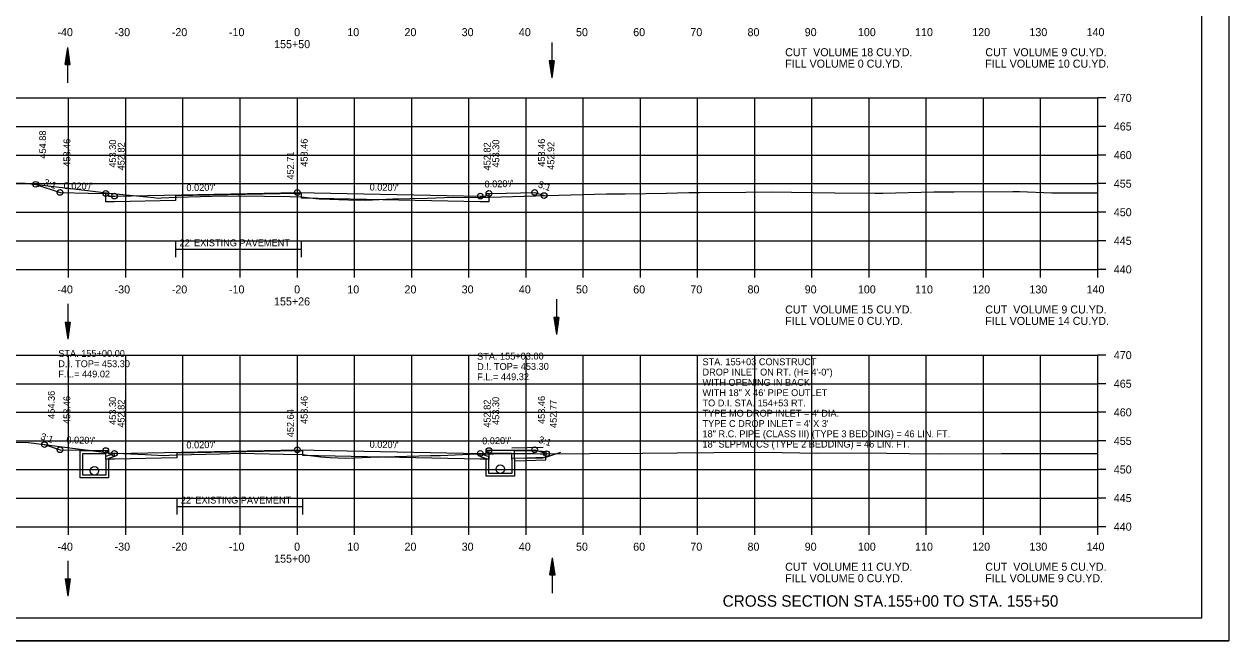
# Model space of a CAD drawing. Extents: x 1538688 to 1540766, y 656250 to 671912.
# Drawn here: x 1538810.4 to 1539021.1, y 665938.1 to 666046 of the extents above; entities that cross this region are included whole.
import ezdxf

# ---------------------------------------------------------------- set-up
doc = ezdxf.new("R2010")
doc.units = 0
for name, color, linetype in [('15', 7, 'Continuous'), ('18', 7, 'Continuous'), ('20', 7, 'Continuous'), ('22', 7, 'Continuous'), ('26', 7, 'Continuous'), ('39', 7, 'Continuous'), ('40', 7, 'Continuous'), ('41', 7, 'Continuous'), ('42', 7, 'Continuous'), ('7', 7, 'Continuous'), ('Borings', 7, 'Continuous'), ('Horizontal Alignment', 7, 'Continuous'), ('RipRap', 7, 'Continuous'), ('Wall Heights', 7, 'Continuous')]:
    doc.layers.add(name, color=color, linetype=linetype)

msp = doc.modelspace()

# ---------------------------------------------------------------- linework, layer by layer
at = {"layer": '15'}
for p, q in [((1538817.56, 666038.91), (1538818.01, 666041.91)), ((1538818.46, 666038.91), (1538818.01, 666041.91)), ((1538817.64, 666038.91), (1538818.01, 666041.41)), ((1538817.71, 666038.91), (1538818.01, 666040.89)), ((1538817.79, 666038.91), (1538818.01, 666040.39)), ((1538817.87, 666038.91), (1538818.01, 666039.89)), ((1538818.39, 666038.91), (1538818.01, 666041.41)), ((1538818.31, 666038.91), (1538818.01, 666040.89)), ((1538818.23, 666038.91), (1538818.01, 666040.39)), ((1538818.16, 666038.91), (1538818.01, 666039.89)), ((1538817.56, 666038.91), (1538818.46, 666038.91)), ((1538817.94, 666038.91), (1538818.01, 666039.38)), ((1538818.08, 666038.91), (1538818.01, 666039.38)), ((1538902.22, 666039.59), (1538902.67, 666036.59)), ((1538903.12, 666039.59), (1538902.22, 666039.59)), ((1538902.29, 666039.59), (1538902.67, 666037.09)), ((1538902.37, 666039.59), (1538902.67, 666037.6)), ((1538902.45, 666039.59), (1538902.67, 666038.1)), ((1538902.52, 666039.59), (1538902.67, 666038.61)), ((1538902.6, 666039.59), (1538902.67, 666039.11)), ((1538903.12, 666039.59), (1538902.67, 666036.59)), ((1538902.82, 666039.59), (1538902.67, 666038.61)), ((1538902.97, 666039.59), (1538902.67, 666037.6)), ((1538903.04, 666039.59), (1538902.67, 666037.09)), ((1538902.89, 666039.59), (1538902.67, 666038.1)), ((1538902.74, 666039.59), (1538902.67, 666039.11)), ((1538817.56, 665993.86), (1538818.01, 665990.86)), ((1538817.56, 665993.86), (1538818.46, 665993.86)), ((1538817.64, 665993.86), (1538818.01, 665991.36)), ((1538817.71, 665993.86), (1538818.01, 665991.87)), ((1538817.79, 665993.86), (1538818.01, 665992.37)), ((1538817.87, 665993.86), (1538818.01, 665992.88)), ((1538817.94, 665993.86), (1538818.01, 665993.38)), ((1538818.46, 665993.86), (1538818.01, 665990.86)), ((1538818.16, 665993.86), (1538818.01, 665992.88)), ((1538818.31, 665993.86), (1538818.01, 665991.87)), ((1538818.39, 665993.86), (1538818.01, 665991.36)), ((1538818.23, 665993.86), (1538818.01, 665992.37)), ((1538818.08, 665993.86), (1538818.01, 665993.38)), ((1538903.04, 665994.7), (1538903.49, 665991.7)), ((1538903.94, 665994.7), (1538903.04, 665994.7)), ((1538903.11, 665994.7), (1538903.49, 665992.2)), ((1538903.19, 665994.7), (1538903.49, 665992.71)), ((1538903.26, 665994.7), (1538903.49, 665993.21)), ((1538903.34, 665994.7), (1538903.49, 665993.72)), ((1538903.42, 665994.7), (1538903.49, 665994.22)), ((1538903.94, 665994.7), (1538903.49, 665991.7)), ((1538903.63, 665994.7), (1538903.49, 665993.72)), ((1538903.78, 665994.7), (1538903.49, 665992.71)), ((1538903.86, 665994.7), (1538903.49, 665992.2)), ((1538903.71, 665994.7), (1538903.49, 665993.21)), ((1538903.56, 665994.7), (1538903.49, 665994.22)), ((1538902.35, 665949.64), (1538902.8, 665952.64)), ((1538902.43, 665949.64), (1538902.8, 665952.14)), ((1538902.5, 665949.64), (1538902.8, 665951.63)), ((1538903.25, 665949.64), (1538902.8, 665952.64)), ((1538903.18, 665949.64), (1538902.8, 665952.14)), ((1538903.1, 665949.64), (1538902.8, 665951.63)), ((1538902.35, 665949.64), (1538903.25, 665949.64)), ((1538902.58, 665949.64), (1538902.8, 665951.13)), ((1538902.66, 665949.64), (1538902.8, 665950.62)), ((1538902.73, 665949.64), (1538902.8, 665950.12)), ((1538903.03, 665949.64), (1538902.8, 665951.13)), ((1538902.95, 665949.64), (1538902.8, 665950.62)), ((1538902.87, 665949.64), (1538902.8, 665950.12)), ((1538817.56, 665948.94), (1538818.01, 665945.94)), ((1538817.56, 665948.94), (1538818.46, 665948.94)), ((1538817.64, 665948.94), (1538818.01, 665946.44)), ((1538817.71, 665948.94), (1538818.01, 665946.95)), ((1538817.79, 665948.94), (1538818.01, 665947.45)), ((1538817.87, 665948.94), (1538818.01, 665947.96)), ((1538817.94, 665948.94), (1538818.01, 665948.46)), ((1538818.46, 665948.94), (1538818.01, 665945.94)), ((1538818.16, 665948.94), (1538818.01, 665947.96)), ((1538818.31, 665948.94), (1538818.01, 665946.95)), ((1538818.39, 665948.94), (1538818.01, 665946.44)), ((1538818.23, 665948.94), (1538818.01, 665947.45)), ((1538818.08, 665948.94), (1538818.01, 665948.46))]:
    msp.add_line(p, q, dxfattribs=at)
at = {"layer": '18'}
for points in [[(1538808.83, 666018.18), (1538810.57, 666018.19), (1538821.04, 666016.95), (1538825.29, 666016.43), (1538833.05, 666015.67), (1538833.88, 666015.58), (1538834.39, 666015.61), (1538837.12, 666015.75), (1538843.31, 666015.88), (1538847.81, 666015.98), (1538847.92, 666015.98), (1538856.95, 666015.82), (1538858.9, 666015.79), (1538861.44, 666015.49), (1538862.01, 666015.42), (1538862.29, 666015.43), (1538865.41, 666015.31), (1538868.79, 666015.22), (1538869.05, 666015.25), (1538870.15, 666015.22), (1538874.87, 666015.41), (1538880.86, 666015.56), (1538885.44, 666015.71), (1538889.87, 666015.68), (1538901.82, 666016.02), (1538912.26, 666016.31), (1538915.54, 666016.33), (1538922.7, 666016.43), (1538926.63, 666016.53), (1538928.51, 666016.53), (1538936.64, 666016.6), (1538941.24, 666016.67), (1538944.59, 666016.61), (1538952.17, 666016.49), (1538959.16, 666016.45), (1538960.61, 666016.41), (1538969.53, 666016.68), (1538973.05, 666016.67), (1538983.31, 666016.71), (1538984.5, 666016.71), (1538990.14, 666016.48), (1538991.79, 666016.47), (1538998.18, 666016.47)], [(1538806.48, 665972.92), (1538811.12, 665972.81), (1538811.13, 665972.81), (1538811.18, 665972.81), (1538825.19, 665971.03), (1538831.57, 665970.73), (1538834.91, 665970.51), (1538835.77, 665970.57), (1538837.19, 665970.64), (1538844.64, 665970.81), (1538848.16, 665970.92), (1538855.76, 665970.78), (1538859.03, 665970.71), (1538861.34, 665970.42), (1538862.26, 665970.3), (1538863.91, 665970.21), (1538866.65, 665970.05), (1538870.97, 665970.22), (1538879.4, 665970.47), (1538881.48, 665970.51), (1538882.14, 665970.53), (1538883.22, 665970.56), (1538888.35, 665970.79), (1538892.46, 665970.83), (1538909.28, 665970.89), (1538918.57, 665970.97), (1538924.64, 665971.01), (1538931, 665971.05), (1538939.85, 665971.13), (1538949.24, 665970.96), (1538957.5, 665971.02), (1538961.3, 665970.97), (1538965.19, 665970.88), (1538970.43, 665970.84), (1538981.35, 665970.86), (1538990.72, 665970.88), (1538998.18, 665970.89)]]:
    msp.add_lwpolyline(points, dxfattribs=at)
at = {"layer": '20'}
for points in [[(1538812.43, 666017.97), (1538816.67, 666016.55), (1538821.67, 666016.45), (1538824.67, 666016.39), (1538825.17, 666016.39), (1538825.18, 666015.89), (1538826.18, 666015.91), (1538858.18, 666016.55), (1538890.18, 666015.91), (1538891.18, 666015.89), (1538891.19, 666016.39), (1538891.69, 666016.39), (1538894.69, 666016.45), (1538899.69, 666016.55), (1538901.33, 666016.01)], [(1538813.96, 665972.45), (1538816.67, 665971.55), (1538821.67, 665971.45), (1538824.67, 665971.39), (1538825.17, 665971.39), (1538825.18, 665970.89), (1538826.18, 665970.91), (1538858.18, 665971.55), (1538890.18, 665970.91), (1538891.18, 665970.89), (1538891.19, 665971.39), (1538891.69, 665971.39), (1538894.69, 665971.45), (1538899.69, 665971.55), (1538901.75, 665970.86)]]:
    msp.add_lwpolyline(points, dxfattribs=at)
at = {"layer": '22'}
for p, q in [((1538718.18, 666033.09), (1538998.18, 666033.09)), ((1538818.18, 666003.09), (1538818.18, 666033.09)), ((1538828.18, 666003.09), (1538828.18, 666033.09)), ((1538838.18, 666003.09), (1538838.18, 666033.09)), ((1538848.18, 666003.09), (1538848.18, 666033.09)), ((1538858.18, 666003.09), (1538858.18, 666033.09)), ((1538868.18, 666003.09), (1538868.18, 666033.09)), ((1538878.18, 666003.09), (1538878.18, 666033.09)), ((1538888.18, 666003.09), (1538888.18, 666033.09)), ((1538898.18, 666003.09), (1538898.18, 666033.09)), ((1538908.18, 666003.09), (1538908.18, 666033.09)), ((1538918.18, 666003.09), (1538918.18, 666033.09)), ((1538928.18, 666003.09), (1538928.18, 666033.09)), ((1538938.18, 666003.09), (1538938.18, 666033.09)), ((1538948.18, 666003.09), (1538948.18, 666033.09)), ((1538958.18, 666003.09), (1538958.18, 666033.09)), ((1538968.18, 666003.09), (1538968.18, 666033.09)), ((1538978.18, 666003.09), (1538978.18, 666033.09)), ((1538988.18, 666003.09), (1538988.18, 666033.09)), ((1538998.18, 666003.09), (1538998.18, 666033.09)), ((1538718.18, 666028.09), (1538998.18, 666028.09)), ((1538718.18, 666023.09), (1538998.18, 666023.09)), ((1538718.18, 666018.09), (1538998.18, 666018.09)), ((1538718.18, 666013.09), (1538998.18, 666013.09)), ((1538718.18, 666008.09), (1538998.18, 666008.09)), ((1538718.18, 666003.09), (1538998.18, 666003.09)), ((1538718.18, 665988.09), (1538998.18, 665988.09)), ((1538818.18, 665958.09), (1538818.18, 665988.09)), ((1538828.18, 665958.09), (1538828.18, 665988.09)), ((1538838.18, 665958.09), (1538838.18, 665988.09)), ((1538848.18, 665958.09), (1538848.18, 665988.09)), ((1538858.18, 665958.09), (1538858.18, 665988.09)), ((1538868.18, 665958.09), (1538868.18, 665988.09)), ((1538878.18, 665958.09), (1538878.18, 665988.09)), ((1538888.18, 665958.09), (1538888.18, 665988.09)), ((1538898.18, 665958.09), (1538898.18, 665988.09)), ((1538908.18, 665958.09), (1538908.18, 665988.09)), ((1538918.18, 665958.09), (1538918.18, 665988.09)), ((1538928.18, 665958.09), (1538928.18, 665988.09)), ((1538938.18, 665958.09), (1538938.18, 665988.09)), ((1538948.18, 665958.09), (1538948.18, 665988.09)), ((1538958.18, 665958.09), (1538958.18, 665988.09)), ((1538968.18, 665958.09), (1538968.18, 665988.09)), ((1538978.18, 665958.09), (1538978.18, 665988.09)), ((1538988.18, 665958.09), (1538988.18, 665988.09)), ((1538998.18, 665958.09), (1538998.18, 665988.09)), ((1538718.18, 665983.09), (1538998.18, 665983.09)), ((1538718.18, 665978.09), (1538998.18, 665978.09)), ((1538718.18, 665973.09), (1538998.18, 665973.09)), ((1538718.18, 665968.09), (1538998.18, 665968.09)), ((1538718.18, 665963.09), (1538998.18, 665963.09)), ((1538718.18, 665958.09), (1538998.18, 665958.09))]:
    msp.add_line(p, q, dxfattribs=at)
at = {"layer": '26'}
for p, q in [((1538901.18, 665971.94), (1538895.68, 665971.83)), ((1538901.18, 665970.1), (1538895.68, 665969.99)), ((1538687.78, 665938.11), (1539021.11, 665938.11))]:
    msp.add_line(p, q, dxfattribs=at)
msp.add_lwpolyline([(1538687.77, 666151.44), (1539021.11, 666151.44), (1539021.11, 665938.11), (1538687.77, 665938.11)], close=True, dxfattribs=at)
for centre in [(1538812.43, 666017.97), (1538816.67, 666016.55), (1538824.67, 666016.39), (1538858.18, 666016.55), (1538891.69, 666016.39), (1538899.69, 666016.55), (1538826.18, 666015.91), (1538890.18, 666015.91), (1538901.33, 666016.01), (1538813.96, 665972.45), (1538816.67, 665971.55), (1538824.67, 665971.39), (1538826.18, 665970.91), (1538858.18, 665971.55), (1538890.18, 665970.91), (1538891.69, 665971.39), (1538899.69, 665971.55), (1538901.75, 665970.86)]:
    msp.add_circle(centre, 0.5, dxfattribs=at)
at = {"layer": '39'}
for p, q in [((1538818.01, 666035.72), (1538818.01, 666041.91)), ((1538902.67, 666042.78), (1538902.67, 666036.59)), ((1538903.49, 665997.88), (1538903.49, 665991.7)), ((1538818.01, 665997.04), (1538818.01, 665990.86)), ((1538820.18, 665971.39), (1538824.93, 665971.39)), ((1538820.18, 665969.89), (1538820.18, 665971.39)), ((1538820.68, 665969.89), (1538820.68, 665970.89)), ((1538820.68, 665970.89), (1538824.68, 665970.89)), ((1538825.01, 665971.23), (1538824.68, 665970.89)), ((1538826.18, 665970.91), (1538824.68, 665970.39)), ((1538824.68, 665969.89), (1538824.68, 665970.39)), ((1538825.01, 665971.23), (1538824.93, 665971.39)), ((1538826.18, 665970.38), (1538825.18, 665970.03)), ((1538890.18, 665970.91), (1538891.68, 665970.39)), ((1538890.18, 665970.38), (1538891.18, 665970.04)), ((1538891.34, 665971.23), (1538891.43, 665971.39)), ((1538891.34, 665971.23), (1538891.68, 665970.89)), ((1538896.18, 665971.39), (1538891.43, 665971.39)), ((1538895.68, 665970.89), (1538891.68, 665970.89)), ((1538891.68, 665969.89), (1538891.68, 665970.39)), ((1538895.68, 665969.89), (1538895.68, 665970.89)), ((1538896.18, 665969.89), (1538896.18, 665971.39)), ((1538899.65, 665971.41), (1538901.68, 665971.26)), ((1538899.68, 665970.91), (1538901.67, 665970.76)), ((1538901.63, 665970.26), (1538904.25, 665971.13)), ((1538825.18, 665969.89), (1538825.18, 665970.03)), ((1538891.18, 665969.89), (1538891.18, 665970.04)), ((1538818.01, 665952.12), (1538818.01, 665945.94)), ((1538902.8, 665946.45), (1538902.8, 665952.64))]:
    msp.add_line(p, q, dxfattribs=at)
for points in [[(1538826.18, 665970.38), (1538826.18, 665970.91)], [(1538890.18, 665970.38), (1538890.18, 665970.91)], [(1538895.67, 665970.91), (1538898.17, 665970.91), (1538899.68, 665970.91)], [(1538895.67, 665970.08), (1538898.08, 665970.15), (1538901.63, 665970.26)], [(1538896.17, 665971.41), (1538898.17, 665971.41), (1538899.68, 665971.41)], [(1538896.17, 665969.59), (1538898.1, 665969.65), (1538901.65, 665969.76), (1538901.68, 665971.26)], [(1538825.18, 665969.89), (1538825.18, 665966.61), (1538822.68, 665966.61), (1538820.18, 665966.61), (1538820.18, 665969.89)], [(1538824.68, 665969.89), (1538824.68, 665967.11), (1538822.68, 665967.11), (1538820.68, 665967.11), (1538820.68, 665969.89)], [(1538896.18, 665969.89), (1538896.18, 665966.91), (1538893.68, 665966.91), (1538891.18, 665966.91), (1538891.18, 665969.89)], [(1538895.68, 665969.89), (1538895.68, 665967.41), (1538893.68, 665967.41), (1538891.68, 665967.41), (1538891.68, 665969.89)]]:
    msp.add_lwpolyline(points, dxfattribs=at)
for centre in [(1538822.68, 665967.86), (1538893.68, 665968.16), (1538893.68, 665968.15)]:
    msp.add_circle(centre, 0.75, dxfattribs=at)
at = {"layer": '7'}
for p, q in [((1538836.87, 666007.95), (1538836.87, 666005.21)), ((1538858.87, 666006.58), (1538836.87, 666006.58)), ((1538858.87, 666007.95), (1538858.87, 666005.21)), ((1538837.11, 665962.96), (1538837.11, 665960.21)), ((1538859.11, 665962.96), (1538859.11, 665960.21)), ((1538859.11, 665961.58), (1538837.11, 665961.58))]:
    msp.add_line(p, q, dxfattribs=at)
at = {"layer": 'Borings'}
for p, q in [((1538998.18, 666003.09), (1538998.18, 666033.09)), ((1538999.58, 666033.09), (1538998.18, 666033.09)), ((1538999.58, 666028.09), (1538998.18, 666028.09)), ((1538999.58, 666023.09), (1538998.18, 666023.09)), ((1538999.58, 666018.09), (1538998.18, 666018.09)), ((1538999.58, 666013.09), (1538998.18, 666013.09)), ((1538999.58, 666008.09), (1538998.18, 666008.09)), ((1538718.18, 666003.09), (1538998.18, 666003.09)), ((1538818.18, 666001.69), (1538818.18, 666003.09)), ((1538828.18, 666001.69), (1538828.18, 666003.09)), ((1538838.18, 666001.69), (1538838.18, 666003.09)), ((1538848.18, 666001.69), (1538848.18, 666003.09)), ((1538858.18, 666001.69), (1538858.18, 666003.09)), ((1538868.18, 666001.69), (1538868.18, 666003.09)), ((1538878.18, 666001.69), (1538878.18, 666003.09)), ((1538888.18, 666001.69), (1538888.18, 666003.09)), ((1538898.18, 666001.69), (1538898.18, 666003.09)), ((1538908.18, 666001.69), (1538908.18, 666003.09)), ((1538918.18, 666001.69), (1538918.18, 666003.09)), ((1538928.18, 666001.69), (1538928.18, 666003.09)), ((1538938.18, 666001.69), (1538938.18, 666003.09)), ((1538948.18, 666001.69), (1538948.18, 666003.09)), ((1538958.18, 666001.69), (1538958.18, 666003.09)), ((1538968.18, 666001.69), (1538968.18, 666003.09)), ((1538978.18, 666001.69), (1538978.18, 666003.09)), ((1538988.18, 666001.69), (1538988.18, 666003.09)), ((1538998.18, 666001.69), (1538998.18, 666003.09)), ((1538999.58, 666003.09), (1538998.18, 666003.09)), ((1538998.18, 665958.09), (1538998.18, 665988.09)), ((1538999.58, 665988.09), (1538998.18, 665988.09)), ((1538999.58, 665983.09), (1538998.18, 665983.09)), ((1538999.58, 665978.09), (1538998.18, 665978.09)), ((1538999.58, 665973.09), (1538998.18, 665973.09)), ((1538999.58, 665968.09), (1538998.18, 665968.09)), ((1538999.58, 665963.09), (1538998.18, 665963.09)), ((1538718.18, 665958.09), (1538998.18, 665958.09)), ((1538818.18, 665956.69), (1538818.18, 665958.09)), ((1538828.18, 665956.69), (1538828.18, 665958.09)), ((1538838.18, 665956.69), (1538838.18, 665958.09)), ((1538848.18, 665956.69), (1538848.18, 665958.09)), ((1538858.18, 665956.69), (1538858.18, 665958.09)), ((1538868.18, 665956.69), (1538868.18, 665958.09)), ((1538878.18, 665956.69), (1538878.18, 665958.09)), ((1538888.18, 665956.69), (1538888.18, 665958.09)), ((1538898.18, 665956.69), (1538898.18, 665958.09)), ((1538908.18, 665956.69), (1538908.18, 665958.09)), ((1538918.18, 665956.69), (1538918.18, 665958.09)), ((1538928.18, 665956.69), (1538928.18, 665958.09)), ((1538938.18, 665956.69), (1538938.18, 665958.09)), ((1538948.18, 665956.69), (1538948.18, 665958.09)), ((1538958.18, 665956.69), (1538958.18, 665958.09)), ((1538968.18, 665956.69), (1538968.18, 665958.09)), ((1538978.18, 665956.69), (1538978.18, 665958.09)), ((1538988.18, 665956.69), (1538988.18, 665958.09)), ((1538998.18, 665956.69), (1538998.18, 665958.09)), ((1538999.58, 665958.09), (1538998.18, 665958.09))]:
    msp.add_line(p, q, dxfattribs=at)
at = {"layer": 'RipRap'}
for q in [(1539016.36, 666147.55), (1538700.18, 665942.09)]:
    msp.add_line((1539016.36, 665942.09), q, dxfattribs=at)
at = {"layer": 'Wall Heights'}
for points in [[(1538891.69, 666016.39), (1538891.69, 666014.89), (1538890.18, 666014.91), (1538858.88, 666015.54), (1538858.88, 666016.37), (1538858.18, 666016.39), (1538836.88, 666015.96), (1538836.88, 666015.13), (1538826.18, 666014.91), (1538824.67, 666014.89), (1538824.67, 666016.39)], [(1538891.69, 665971.39), (1538891.69, 665969.89), (1538890.18, 665969.91), (1538859.12, 665970.54), (1538859.12, 665971.37), (1538858.18, 665971.38), (1538837.12, 665970.96), (1538837.12, 665970.13), (1538826.18, 665969.91), (1538824.67, 665969.89), (1538824.67, 665971.39)]]:
    msp.add_lwpolyline(points, dxfattribs=at)

# ---------------------------------------------------------------- texts
at = {"layer": '15'}
msp.add_text('CROSS SECTION STA.155+00 TO STA. 155+50', height=2, dxfattribs=at).set_placement((1538932.57, 665944.09))
at = {"layer": '40'}
for s, p in [('STA. 155+00.00', (1538816.37, 665987.79)), ('D.I. TOP= 453.30', (1538816.37, 665985.99)), ('STA. 155+03 CONSTRUCT', (1538929.04, 665986.33)), ('F.L.= 449.02', (1538816.37, 665984.19)), ('DROP INLET ON RT. (H= 4\'-0")', (1538929.04, 665984.53)), ('WITH OPENING IN BACK', (1538929.04, 665982.73)), ('WITH 18" X 46\' PIPE OUTLET', (1538929.04, 665980.93)), ('TO D.I. STA. 154+53 RT.', (1538929.04, 665979.13)), ("TYPE MO DROP INLET = 4' DIA.", (1538929.04, 665977.33)), ("TYPE C DROP INLET = 4' X 3'", (1538929.04, 665975.53)), ('18" R.C. PIPE (CLASS III) (TYPE 3 BEDDING) = 46 LIN. FT.', (1538929.04, 665973.73)), ('18" SLPPMCCS (TYPE 2 BEDDING) = 46 LIN. FT.', (1538929.04, 665971.93))]:
    msp.add_text(s, height=1.2, dxfattribs=at).set_placement(p)
for s, p in [('STA. 155+03.00', (1538889.62, 665987.29)), ('D.I. TOP= 453.30', (1538889.63, 665985.49)), ('F.L.= 449.32', (1538889.64, 665983.69))]:
    msp.add_text(s, height=1.2, rotation=0.2104, dxfattribs=at).set_placement(p)
at = {"layer": '41'}
for s, p in [('454.88', (1538814.23, 666022.47)), ('453.46', (1538818.47, 666021.05)), ('453.30', (1538826.47, 666020.89)), ('452.82', (1538827.98, 666020.41)), ('453.46', (1538859.98, 666021.05)), ('452.82', (1538891.98, 666020.41)), ('453.30', (1538893.49, 666020.89)), ('453.46', (1538901.49, 666021.05)), ('452.92', (1538903.13, 666020.51)), ('452.71', (1538857.58, 666018.8)), ('454.36', (1538815.76, 665976.95)), ('453.46', (1538818.47, 665976.05)), ('453.30', (1538826.47, 665975.89)), ('453.46', (1538859.98, 665976.05)), ('453.30', (1538893.49, 665975.89)), ('453.46', (1538901.49, 665976.05)), ('452.82', (1538827.98, 665975.41)), ('452.82', (1538891.98, 665975.41)), ('452.77', (1538903.55, 665975.36)), ('452.64', (1538857.58, 665973.73))]:
    msp.add_text(s, height=1.2, rotation=90, dxfattribs=at).set_placement(p)
at = {"layer": '42'}
for s, rotation, p in [('3:1', 341.5651, (1538813.71, 666017.84)), ("0.020'/'", 1.1458, (1538890.93, 666017.41)), ("0.020'/'", 358.8542, (1538817.3, 666017.14)), ("0.020'/'", 1.1458, (1538838.79, 666016.77)), ("0.020'/'", 358.8542, (1538870.81, 666016.9)), ('3:1', 341.5651, (1538900.19, 666017.47)), ('3:1', 341.5651, (1538813.16, 665973.39)), ("0.020'/'", 358.8542, (1538817.78, 665972.68)), ("0.020'/'", 1.1458, (1538838.79, 665971.76)), ("0.020'/'", 358.8542, (1538870.81, 665971.9)), ("0.020'/'", 1.1458, (1538890.52, 665972.48)), ('3:1', 341.5651, (1538900.25, 665972.84))]:
    msp.add_text(s, height=1.2, rotation=rotation, dxfattribs=at).set_placement(p)
at = {"layer": '7'}
for p in [(1538837.58, 666007.14), (1538837.81, 665962.14)]:
    msp.add_text("22' EXISTING PAVEMENT", height=1.2, dxfattribs=at).set_placement(p)
at = {"layer": 'Horizontal Alignment'}
for s, p in [('-40', (1538816.22, 666043.89)), ('-30', (1538826.22, 666043.89)), ('-20', (1538836.22, 666043.89)), ('-10', (1538846.22, 666043.89)), ('0', (1538857.62, 666043.89)), ('10', (1538866.92, 666043.89)), ('20', (1538876.92, 666043.89)), ('30', (1538886.92, 666043.89)), ('40', (1538896.92, 666043.89)), ('50', (1538906.92, 666043.89)), ('60', (1538916.92, 666043.89)), ('70', (1538926.92, 666043.89)), ('80', (1538936.92, 666043.89)), ('90', (1538946.92, 666043.89)), ('100', (1538956.22, 666043.89)), ('110', (1538966.22, 666043.89)), ('120', (1538976.22, 666043.89)), ('130', (1538986.22, 666043.89)), ('140', (1538996.22, 666043.89)), ('155+50', (1538854.12, 666041.79)), ('CUT  VOLUME 18 CU.YD.', (1538943.5, 666040.38)), ('FILL VOLUME 0 CU.YD.', (1538943.5, 666038.38)), ('CUT  VOLUME 9 CU.YD.', (1538978.5, 666040.38)), ('FILL VOLUME 10 CU.YD.', (1538978.5, 666038.38)), ('470', (1539000.98, 666032.39)), ('465', (1539000.98, 666027.39)), ('460', (1539000.98, 666022.39)), ('455', (1539000.98, 666017.39)), ('450', (1539000.98, 666012.39)), ('445', (1539000.98, 666007.39)), ('440', (1539000.98, 666002.39)), ('-40', (1538816.22, 665998.89)), ('-30', (1538826.22, 665998.89)), ('-20', (1538836.22, 665998.89)), ('-10', (1538846.22, 665998.89)), ('0', (1538857.62, 665998.89)), ('10', (1538866.92, 665998.89)), ('20', (1538876.92, 665998.89)), ('30', (1538886.92, 665998.89)), ('40', (1538896.92, 665998.89)), ('50', (1538906.92, 665998.89)), ('60', (1538916.92, 665998.89)), ('70', (1538926.92, 665998.89)), ('80', (1538936.92, 665998.89)), ('90', (1538946.92, 665998.89)), ('100', (1538956.22, 665998.89)), ('110', (1538966.22, 665998.89)), ('120', (1538976.22, 665998.89)), ('130', (1538986.22, 665998.89)), ('140', (1538996.22, 665998.89)), ('155+26', (1538854.1, 665996.79)), ('CUT  VOLUME 15 CU.YD.', (1538943.5, 665995.38)), ('CUT  VOLUME 9 CU.YD.', (1538978.5, 665995.38)), ('FILL VOLUME 0 CU.YD.', (1538943.5, 665993.38)), ('FILL VOLUME 14 CU.YD.', (1538978.5, 665993.38)), ('470', (1539000.98, 665987.39)), ('465', (1539000.98, 665982.39)), ('460', (1539000.98, 665977.39)), ('455', (1539000.98, 665972.39)), ('450', (1539000.98, 665967.39)), ('445', (1539000.98, 665962.39)), ('440', (1539000.98, 665957.39)), ('-40', (1538816.22, 665953.89)), ('-30', (1538826.22, 665953.89)), ('-20', (1538836.22, 665953.89)), ('-10', (1538846.22, 665953.89)), ('0', (1538857.62, 665953.89)), ('10', (1538866.92, 665953.89)), ('20', (1538876.92, 665953.89)), ('30', (1538886.92, 665953.89)), ('40', (1538896.92, 665953.89)), ('50', (1538906.92, 665953.89)), ('60', (1538916.92, 665953.89)), ('70', (1538926.92, 665953.89)), ('80', (1538936.92, 665953.89)), ('90', (1538946.92, 665953.89)), ('100', (1538956.22, 665953.89)), ('110', (1538966.22, 665953.89)), ('120', (1538976.22, 665953.89)), ('130', (1538986.22, 665953.89)), ('140', (1538996.22, 665953.89)), ('155+00', (1538854.12, 665951.79)), ('CUT  VOLUME 11 CU.YD.', (1538943.5, 665950.38)), ('CUT  VOLUME 5 CU.YD.', (1538978.5, 665950.38)), ('FILL VOLUME 0 CU.YD.', (1538943.5, 665948.38)), ('FILL VOLUME 9 CU.YD.', (1538978.5, 665948.38))]:
    msp.add_text(s, height=1.4, dxfattribs=at).set_placement(p)

doc.saveas('drawing.dxf')
